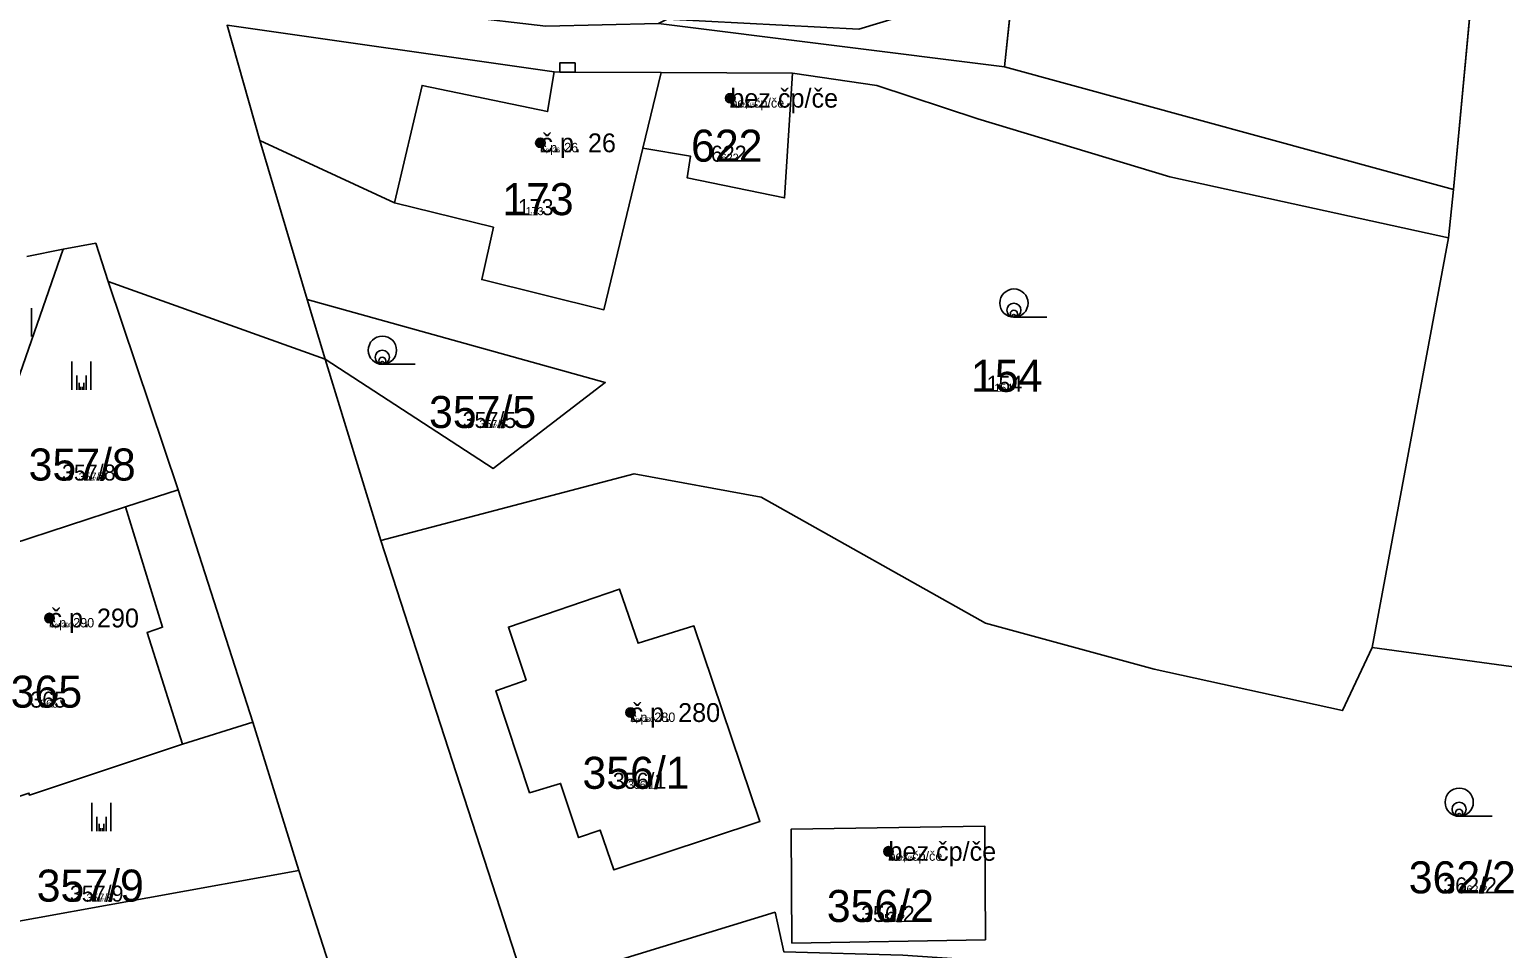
# Model space of a CAD drawing. Extents: x -744652 to -739090, y -980828 to -975855.
# Drawn here: x -742448.8 to -742370.5, y -978821 to -978772.2 of the extents above; entities that cross this region are included whole.
import ezdxf

# ---------------------------------------------------------------- set-up
doc = ezdxf.new("R2010")
doc.units = 0
for name, color, linetype in [('KAT_02_hranice parcel', 7, 'Continuous'), ('KAT_03_1000_st čísla parcelní', 7, 'Continuous'), ('KAT_03_1000_čísla parcelní', 7, 'Continuous'), ('KAT_03_1000_čísla popisná', 7, 'Continuous'), ('KAT_03_100_st čísla parcelní', 7, 'Continuous'), ('KAT_03_100_čísla parcelní', 7, 'Continuous'), ('KAT_03_100_čísla popisná', 7, 'Continuous'), ('KAT_03_250_st čísla parcelní', 7, 'Continuous'), ('KAT_03_250_čísla parcelní', 7, 'Continuous'), ('KAT_03_250_čísla popisná', 7, 'Continuous'), ('KAT_03_500_st čísla parcelní', 7, 'Continuous'), ('KAT_03_500_čísla parcelní', 7, 'Continuous'), ('KAT_03_500_čísla popisná', 7, 'Continuous'), ('KAT_04_vnitřní kresba', 7, 'Continuous'), ('KAT_05_1000_značky kultur', 7, 'Continuous'), ('KAT_05_100_značky kultur', 7, 'Continuous'), ('KAT_05_250_značky kultur', 7, 'Continuous'), ('KAT_05_500_značky kultur', 7, 'Continuous'), ('KAT_07_1000_značky budov', 7, 'Continuous'), ('KAT_07_100_značky budov', 7, 'Continuous'), ('KAT_07_500_značky budov', 7, 'Continuous'), ('KAT_14_plocha_budovy', 7, 'Continuous')]:
    doc.layers.add(name, color=color, linetype=linetype)

msp = doc.modelspace()

# ---------------------------------------------------------------- linework, layer by layer
at = {"layer": 'KAT_02_hranice parcel'}
for p, q in [((-742373.14, -978780.68), (-742371.69, -978765.21)), ((-742416.2, -978778.49), (-742415.23, -978774.48)), ((-742415.23, -978774.48), (-742408.26, -978774.51)), ((-742436.55, -978778.09), (-742434.04, -978786.53)), ((-742373.41, -978783.25), (-742373.14, -978780.68)), ((-742377.46, -978805.01), (-742373.41, -978783.25)), ((-742452.79, -978800.51), (-742446.99, -978783.86)), ((-742446.99, -978783.86), (-742448.93, -978784.25)), ((-742440.89, -978796.63), (-742444.61, -978785.57)), ((-742444.61, -978785.57), (-742433.08, -978789.69)), ((-742434.04, -978786.53), (-742433.08, -978789.69)), ((-742433.08, -978789.69), (-742430.13, -978799.33)), ((-742436.93, -978808.97), (-742440.89, -978796.63)), ((-742430.13, -978799.33), (-742422.4, -978823.11)), ((-742353.77, -978808.25), (-742377.46, -978805.01)), ((-742434.48, -978816.84), (-742436.93, -978808.97)), ((-742434.48, -978816.84), (-742462.59, -978821.93)), ((-742432.86, -978821.86), (-742434.48, -978816.84))]:
    msp.add_line(p, q, dxfattribs=at)
for points in [[(-742425.94, -978771.49), (-742421.36, -978772.01), (-742415.38, -978771.88), (-742397, -978774.17), (-742373.14, -978780.68)], [(-742415.23, -978774.48), (-742419.8, -978774.46), (-742419.81, -978773.97), (-742420.61, -978773.96), (-742420.62, -978774.45), (-742420.91, -978774.44), (-742438.29, -978771.97), (-742436.55, -978778.09)], [(-742408.26, -978774.51), (-742408.68, -978781.13), (-742413.85, -978780.07), (-742413.67, -978778.92), (-742416.2, -978778.49)], [(-742373.41, -978783.25), (-742388.21, -978780.02), (-742398.41, -978776.93), (-742403.78, -978775.16), (-742408.26, -978774.51)], [(-742436.55, -978778.09), (-742429.4, -978781.4), (-742424.14, -978782.69), (-742424.76, -978785.47), (-742418.27, -978787.07), (-742416.2, -978778.49)], [(-742444.61, -978785.57), (-742445.27, -978783.54), (-742446.99, -978783.86)], [(-742434.04, -978786.53), (-742418.2, -978790.94), (-742424.16, -978795.5), (-742433.08, -978789.69)], [(-742430.13, -978799.33), (-742416.67, -978795.79), (-742409.92, -978797.03), (-742398, -978803.72), (-742389.04, -978806.15), (-742379.04, -978808.36), (-742377.46, -978805.01)], [(-742440.89, -978796.63), (-742443.68, -978797.54), (-742452.79, -978800.51)], [(-742413.49, -978803.86), (-742409.99, -978814.24), (-742417.75, -978816.82), (-742418.47, -978814.7), (-742419.62, -978815.1), (-742420.58, -978812.22), (-742422.22, -978812.72), (-742424.01, -978807.3), (-742422.41, -978806.74), (-742423.35, -978803.92), (-742417.45, -978801.9), (-742416.46, -978804.78), (-742413.49, -978803.86)], [(-742456.26, -978805.93), (-742454.35, -978806.64), (-742453.94, -978808.11), (-742453.73, -978808.75), (-742456.6, -978809.74), (-742454.94, -978814.68), (-742452.05, -978813.8), (-742448.82, -978812.74), (-742448.79, -978812.84), (-742440.66, -978810.13), (-742436.93, -978808.97)], [(-742398.04, -978814.5), (-742398.01, -978820.52), (-742408.29, -978820.7), (-742408.33, -978814.66), (-742398.04, -978814.5)], [(-742422.4, -978823.11), (-742409.18, -978819.06), (-742408.72, -978821.16), (-742402.4, -978821.34), (-742351.53, -978824.79)]]:
    msp.add_lwpolyline(points, dxfattribs=at)
at = {"layer": 'KAT_03_1000_čísla popisná'}
for centre in [(-742411.56, -978775.84), (-742411.56, -978775.84), (-742421.65, -978778.21), (-742421.65, -978778.21), (-742447.73, -978803.44), (-742447.73, -978803.44), (-742416.86, -978808.46), (-742416.86, -978808.46), (-742403.16, -978815.83), (-742403.16, -978815.83)]:
    msp.add_circle(centre, 0.25, dxfattribs=at)
at = {"layer": 'KAT_03_100_čísla popisná'}
for centre in [(-742411.56, -978775.84), (-742411.56, -978775.84), (-742421.65, -978778.21), (-742421.65, -978778.21), (-742447.73, -978803.44), (-742447.73, -978803.44), (-742416.86, -978808.46), (-742416.86, -978808.46), (-742403.16, -978815.83), (-742403.16, -978815.83)]:
    msp.add_circle(centre, 0.025, dxfattribs=at)
at = {"layer": 'KAT_03_250_čísla popisná'}
for centre in [(-742411.56, -978775.84), (-742411.56, -978775.84), (-742421.65, -978778.21), (-742421.65, -978778.21), (-742447.73, -978803.44), (-742447.73, -978803.44), (-742416.86, -978808.46), (-742416.86, -978808.46), (-742403.16, -978815.83), (-742403.16, -978815.83)]:
    msp.add_circle(centre, 0.0625, dxfattribs=at)
at = {"layer": 'KAT_03_500_čísla popisná'}
for centre in [(-742411.56, -978775.84), (-742411.56, -978775.84), (-742421.65, -978778.21), (-742421.65, -978778.21), (-742447.73, -978803.44), (-742447.73, -978803.44), (-742416.86, -978808.46), (-742416.86, -978808.46), (-742403.16, -978815.83), (-742403.16, -978815.83)]:
    msp.add_circle(centre, 0.125, dxfattribs=at)
at = {"layer": 'KAT_04_vnitřní kresba'}
for p, q in [((-742396.52, -978769.68), (-742397, -978774.17)), ((-742420.91, -978774.44), (-742421.27, -978776.55)), ((-742420.62, -978774.45), (-742419.8, -978774.46)), ((-742427.93, -978775.16), (-742429.4, -978781.4)), ((-742421.27, -978776.55), (-742427.93, -978775.16)), ((-742441.72, -978803.93), (-742443.68, -978797.54)), ((-742442.54, -978804.21), (-742441.72, -978803.93)), ((-742440.66, -978810.13), (-742442.54, -978804.21))]:
    msp.add_line(p, q, dxfattribs=at)
at = {"layer": 'KAT_05_1000_značky kultur'}
for p, q in [((-742448.68, -978788.49), (-742448.68, -978786.99)), ((-742396.493, -978787.47), (-742394.743, -978787.47)), ((-742446.531, -978791.32), (-742446.531, -978789.82)), ((-742445.53, -978791.32), (-742445.53, -978789.82)), ((-742430.043, -978789.97), (-742428.293, -978789.97)), ((-742445.471, -978814.75), (-742445.471, -978813.25)), ((-742444.47, -978814.75), (-742444.47, -978813.25)), ((-742372.843, -978813.97), (-742371.093, -978813.97))]:
    msp.add_line(p, q, dxfattribs=at)
for centre in [(-742396.493, -978786.72), (-742430.043, -978789.22), (-742372.843, -978813.22)]:
    msp.add_circle(centre, 0.75, dxfattribs=at)
at = {"layer": 'KAT_05_100_značky kultur'}
for p, q in [((-742396.499, -978787.47), (-742396.324, -978787.47)), ((-742430.049, -978789.97), (-742429.874, -978789.97)), ((-742446.071, -978791.32), (-742446.071, -978791.17)), ((-742445.971, -978791.32), (-742445.971, -978791.17)), ((-742372.849, -978813.97), (-742372.674, -978813.97)), ((-742445.011, -978814.75), (-742445.011, -978814.6)), ((-742444.911, -978814.75), (-742444.911, -978814.6))]:
    msp.add_line(p, q, dxfattribs=at)
for centre in [(-742396.499, -978787.395), (-742430.049, -978789.895), (-742372.849, -978813.895)]:
    msp.add_circle(centre, 0.075, dxfattribs=at)
at = {"layer": 'KAT_05_250_značky kultur'}
for p, q in [((-742396.498, -978787.47), (-742396.061, -978787.47)), ((-742430.048, -978789.97), (-742429.611, -978789.97)), ((-742446.148, -978791.32), (-742446.148, -978790.945)), ((-742445.897, -978791.32), (-742445.897, -978790.945)), ((-742372.848, -978813.97), (-742372.411, -978813.97)), ((-742445.088, -978814.75), (-742445.088, -978814.375)), ((-742444.838, -978814.75), (-742444.838, -978814.375))]:
    msp.add_line(p, q, dxfattribs=at)
for centre in [(-742396.498, -978787.282), (-742430.048, -978789.782), (-742372.848, -978813.782)]:
    msp.add_circle(centre, 0.187, dxfattribs=at)
at = {"layer": 'KAT_05_500_značky kultur'}
for p, q in [((-742396.497, -978787.47), (-742395.622, -978787.47)), ((-742430.047, -978789.97), (-742429.172, -978789.97)), ((-742446.275, -978791.32), (-742446.275, -978790.57)), ((-742445.775, -978791.32), (-742445.775, -978790.57)), ((-742445.216, -978814.75), (-742445.216, -978814)), ((-742444.715, -978814.75), (-742444.715, -978814)), ((-742372.846, -978813.97), (-742371.971, -978813.97))]:
    msp.add_line(p, q, dxfattribs=at)
for centre in [(-742396.496, -978787.095), (-742430.046, -978789.595), (-742372.846, -978813.595)]:
    msp.add_circle(centre, 0.375, dxfattribs=at)
at = {"layer": 'KAT_07_1000_značky budov'}
for centre in [(-742411.567, -978775.839), (-742421.657, -978778.209), (-742447.737, -978803.439), (-742416.867, -978808.459), (-742403.167, -978815.829)]:
    msp.add_circle(centre, 0.175, dxfattribs=at)
at = {"layer": 'KAT_07_100_značky budov'}
for centre in [(-742411.561, -978775.84), (-742421.651, -978778.21), (-742447.731, -978803.44), (-742416.861, -978808.46), (-742403.161, -978815.83)]:
    msp.add_circle(centre, 0.0175, dxfattribs=at)
at = {"layer": 'KAT_07_500_značky budov'}
for centre, radius in [((-742411.563, -978775.84), 0.0875), ((-742411.562, -978775.84), 0.0438), ((-742421.653, -978778.21), 0.0875), ((-742421.652, -978778.21), 0.0438), ((-742447.733, -978803.44), 0.0875), ((-742447.732, -978803.44), 0.0438), ((-742416.863, -978808.46), 0.0875), ((-742416.862, -978808.46), 0.0438), ((-742403.163, -978815.83), 0.0875), ((-742403.162, -978815.83), 0.0438)]:
    msp.add_circle(centre, radius, dxfattribs=at)
at = {"layer": 'KAT_14_plocha_budovy'}
for points in [[(-742397, -978774.17), (-742373.14, -978780.68), (-742371.69, -978765.21), (-742392.68, -978759.36), (-742392.85, -978761.67), (-742395.62, -978761.01), (-742395.48, -978757.3), (-742413.97, -978756.22), (-742414.38, -978762.95), (-742424.26, -978761.39), (-742425.94, -978771.49), (-742421.36, -978772.01), (-742415.38, -978771.88), (-742414.92, -978771.65), (-742404.74, -978772.17), (-742396.52, -978769.68)], [(-742416.2, -978778.49), (-742415.23, -978774.48), (-742419.8, -978774.46), (-742420.62, -978774.45), (-742420.91, -978774.44), (-742421.27, -978776.55), (-742427.93, -978775.16), (-742429.4, -978781.4), (-742424.14, -978782.69), (-742424.76, -978785.47), (-742418.27, -978787.07)], [(-742415.23, -978774.48), (-742416.2, -978778.49), (-742413.67, -978778.92), (-742413.85, -978780.07), (-742408.68, -978781.13), (-742408.26, -978774.51)], [(-742452.05, -978813.8), (-742448.82, -978812.74), (-742448.79, -978812.84), (-742440.66, -978810.13), (-742442.54, -978804.21), (-742441.72, -978803.93), (-742443.68, -978797.54), (-742452.79, -978800.51), (-742452.71, -978800.76), (-742454.8, -978801.43), (-742452.78, -978807.73), (-742453.94, -978808.11), (-742453.73, -978808.75)], [(-742422.41, -978806.74), (-742424.01, -978807.3), (-742422.22, -978812.72), (-742420.58, -978812.22), (-742419.62, -978815.1), (-742418.47, -978814.7), (-742417.75, -978816.82), (-742409.99, -978814.24), (-742413.49, -978803.86), (-742416.46, -978804.78), (-742417.45, -978801.9), (-742423.35, -978803.92)], [(-742408.33, -978814.66), (-742408.29, -978820.7), (-742398.01, -978820.52), (-742398.04, -978814.5)]]:
    msp.add_lwpolyline(points, close=True, dxfattribs=at)

# ---------------------------------------------------------------- texts
at = {"layer": 'KAT_03_1000_st čísla parcelní'}
for s, p in [('622', (-742413.644, -978779.21)), ('173', (-742423.674, -978782.05)), ('365', (-742449.784, -978808.2)), ('356/1', (-742419.413, -978812.51)), ('356/2', (-742406.433, -978819.58))]:
    msp.add_text(s, height=1.7, dxfattribs=at).set_placement(p)
at = {"layer": 'KAT_03_1000_čísla parcelní'}
for s, p in [('154', (-742398.774, -978791.43)), ('357/5', (-742427.563, -978793.35)), ('357/8', (-742448.833, -978796.14)), ('362/2', (-742375.523, -978818.06)), ('357/9', (-742448.403, -978818.5))]:
    msp.add_text(s, height=1.7, dxfattribs=at).set_placement(p)
at = {"layer": 'KAT_03_1000_čísla popisná'}
for s, height, p in [('bez čp/če', 1, (-742411.56, -978776.34)), ('č.p. 26', 1, (-742421.65, -978778.71)), ('622', 0.017, (-742411.564, -978779.21)), ('173', 0.017, (-742422.038, -978782.05)), ('č.p. 290', 1, (-742447.73, -978803.94)), ('365', 0.017, (-742447.717, -978808.2)), ('č.p. 280', 1, (-742416.86, -978808.96)), ('356/1', 0.017, (-742416.226, -978812.51)), ('bez čp/če', 1, (-742403.16, -978816.33)), ('356/2', 0.017, (-742402.829, -978819.58))]:
    msp.add_text(s, height=height, dxfattribs=at).set_placement(p)
at = {"layer": 'KAT_03_100_st čísla parcelní'}
for s, p in [('622', (-742411.753, -978779.21)), ('173', (-742422.186, -978782.05)), ('365', (-742447.905, -978808.2)), ('356/1', (-742416.516, -978812.51)), ('356/2', (-742403.156, -978819.58))]:
    msp.add_text(s, height=0.17, dxfattribs=at).set_placement(p)
at = {"layer": 'KAT_03_100_čísla parcelní'}
for s, p in [('154', (-742397.286, -978791.43)), ('357/5', (-742424.347, -978793.35)), ('357/8', (-742445.641, -978796.14)), ('362/2', (-742372.222, -978818.06)), ('357/9', (-742445.229, -978818.5))]:
    msp.add_text(s, height=0.17, dxfattribs=at).set_placement(p)
at = {"layer": 'KAT_03_100_čísla popisná'}
for s, height, p in [('bez čp/če', 0.1, (-742411.56, -978776.34)), ('č.p. 26', 0.1, (-742421.65, -978778.71)), ('622', 0.0017, (-742411.545, -978779.21)), ('173', 0.0017, (-742422.023, -978782.05)), ('č.p. 290', 0.1, (-742447.73, -978803.94)), ('365', 0.0017, (-742447.698, -978808.2)), ('č.p. 280', 0.1, (-742416.86, -978808.96)), ('356/1', 0.0017, (-742416.197, -978812.51)), ('bez čp/če', 0.1, (-742403.16, -978816.33)), ('356/2', 0.0017, (-742402.796, -978819.58))]:
    msp.add_text(s, height=height, dxfattribs=at).set_placement(p)
at = {"layer": 'KAT_03_250_st čísla parcelní'}
for s, p in [('622', (-742412.068, -978779.21)), ('173', (-742422.434, -978782.05)), ('365', (-742448.218, -978808.2)), ('356/1', (-742416.999, -978812.51)), ('356/2', (-742403.702, -978819.58))]:
    msp.add_text(s, height=0.425, dxfattribs=at).set_placement(p)
at = {"layer": 'KAT_03_250_čísla parcelní'}
for s, p in [('154', (-742397.534, -978791.43)), ('357/5', (-742424.883, -978793.35)), ('357/8', (-742446.173, -978796.14)), ('362/2', (-742372.772, -978818.06)), ('357/9', (-742445.758, -978818.5))]:
    msp.add_text(s, height=0.425, dxfattribs=at).set_placement(p)
at = {"layer": 'KAT_03_250_čísla popisná'}
for s, height, p in [('bez čp/če', 0.25, (-742411.56, -978776.34)), ('č.p. 26', 0.25, (-742421.65, -978778.71)), ('622', 0.00425, (-742411.548, -978779.21)), ('173', 0.00425, (-742422.025, -978782.05)), ('č.p. 290', 0.25, (-742447.73, -978803.94)), ('365', 0.00425, (-742447.701, -978808.2)), ('č.p. 280', 0.25, (-742416.86, -978808.96)), ('356/1', 0.00425, (-742416.202, -978812.51)), ('bez čp/če', 0.25, (-742403.16, -978816.33)), ('356/2', 0.00425, (-742402.801, -978819.58))]:
    msp.add_text(s, height=height, dxfattribs=at).set_placement(p)
at = {"layer": 'KAT_03_500_st čísla parcelní'}
for s, p in [('622', (-742412.593, -978779.21)), ('173', (-742422.848, -978782.05)), ('365', (-742448.74, -978808.2)), ('356/1', (-742417.803, -978812.51)), ('356/2', (-742404.613, -978819.58))]:
    msp.add_text(s, height=0.85, dxfattribs=at).set_placement(p)
at = {"layer": 'KAT_03_500_čísla parcelní'}
for s, p in [('154', (-742397.948, -978791.43)), ('357/5', (-742425.776, -978793.35)), ('357/8', (-742447.059, -978796.14)), ('357/9', (-742446.64, -978818.5)), ('362/2', (-742373.689, -978818.06))]:
    msp.add_text(s, height=0.85, dxfattribs=at).set_placement(p)
at = {"layer": 'KAT_03_500_čísla popisná'}
for s, height, p in [('bez čp/če', 0.5, (-742411.56, -978776.34)), ('č.p. 26', 0.5, (-742421.65, -978778.71)), ('622', 0.0085, (-742411.553, -978779.21)), ('173', 0.0085, (-742422.029, -978782.05)), ('č.p. 290', 0.5, (-742447.73, -978803.94)), ('365', 0.0085, (-742447.706, -978808.2)), ('č.p. 280', 0.5, (-742416.86, -978808.96)), ('356/1', 0.0085, (-742416.21, -978812.51)), ('bez čp/če', 0.5, (-742403.16, -978816.33)), ('356/2', 0.0085, (-742402.81, -978819.58))]:
    msp.add_text(s, height=height, dxfattribs=at).set_placement(p)

doc.saveas('drawing.dxf')
